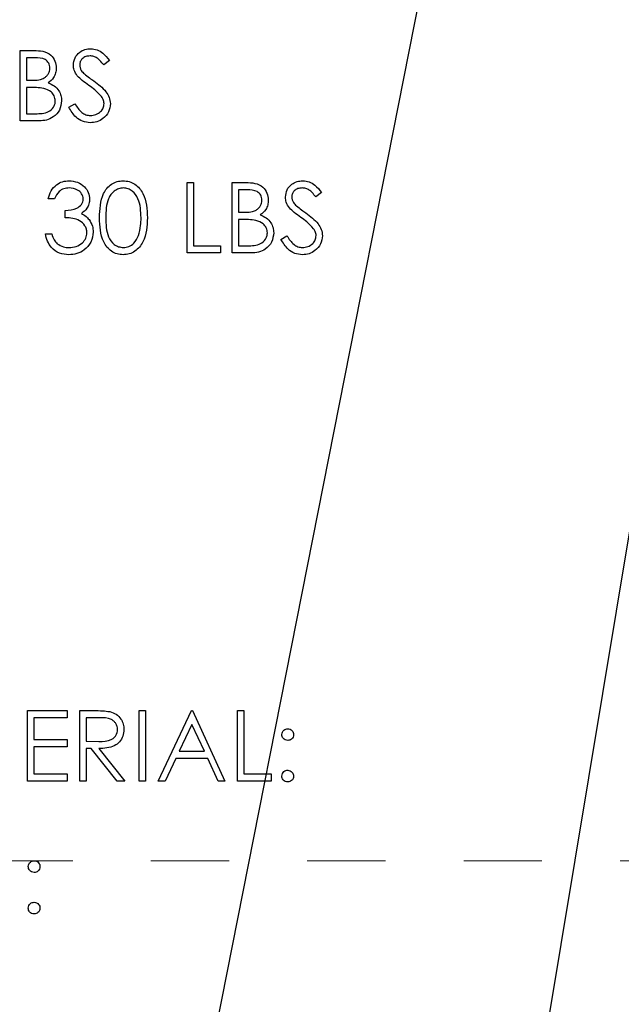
# Model space of a CAD drawing. Header units: inches. Extents: x 1880 to 2363, y -453 to -54.
# Tile 845 of 1056: x 2041.114 to 2041.883, y -74.299 to -73.041. Entities that reach past the tile are written whole.
import ezdxf

# ---------------------------------------------------------------- set-up
doc = ezdxf.new("R2010")
doc.units = ezdxf.units.IN
doc.header["$LTSCALE"] = 0.5
doc.header["$MEASUREMENT"] = 0
doc.linetypes.add('HIDDEN', pattern=[0.225, 0.15, -0.075])
doc.layers.add('DSS-M-S', color=53, linetype='Continuous')
doc.layers.add('SID-M-S', color=105, linetype='Continuous')

msp = doc.modelspace()

# ---------------------------------------------------------------- linework, layer by layer
at = {"layer": 'DSS-M-S', "linetype": 'Continuous', "lineweight": 25}
for p, q in [((2041.11461, -73.08022), (2041.13218, -73.08022)), ((2041.11461, -73.17022), (2041.11461, -73.08022)), ((2041.13365, -73.08945), (2041.12269, -73.08945)), ((2041.12269, -73.08945), (2041.12269, -73.1183)), ((2041.22885, -73.09315), (2041.22154, -73.09868)), ((2041.12269, -73.1183), (2041.12812, -73.1183)), ((2041.12269, -73.12753), (2041.12269, -73.16099)), ((2041.12805, -73.12753), (2041.12269, -73.12753)), ((2041.17692, -73.15286), (2041.18453, -73.1483)), ((2041.12269, -73.16099), (2041.13419, -73.16099)), ((2041.13895, -73.17022), (2041.11461, -73.17022)), ((2041.32808, -73.24897), (2041.33615, -73.24897)), ((2041.32808, -73.33897), (2041.32808, -73.24897)), ((2041.33615, -73.24897), (2041.33615, -73.32974)), ((2041.38577, -73.24897), (2041.40333, -73.24897)), ((2041.38577, -73.33897), (2041.38577, -73.24897)), ((2041.39385, -73.2582), (2041.39385, -73.28705)), ((2041.40481, -73.2582), (2041.39385, -73.2582)), ((2041.5, -73.2619), (2041.4927, -73.26743)), ((2041.15846, -73.26974), (2041.15038, -73.26974)), ((2041.17231, -73.29397), (2041.17231, -73.28474)), ((2041.39385, -73.28705), (2041.39927, -73.28705)), ((2041.39385, -73.29628), (2041.39385, -73.32974)), ((2041.3992, -73.29628), (2041.39385, -73.29628)), ((2041.14692, -73.31474), (2041.155, -73.31474)), ((2041.44808, -73.32161), (2041.45568, -73.31705)), ((2041.33615, -73.32974), (2041.37077, -73.32974)), ((2041.37077, -73.32974), (2041.37077, -73.33897)), ((2041.39385, -73.32974), (2041.40535, -73.32974)), ((2041.37077, -73.33897), (2041.32808, -73.33897)), ((2041.41011, -73.33897), (2041.38577, -73.33897)), ((2041.12385, -73.92397), (2041.17461, -73.92397)), ((2041.12385, -74.01397), (2041.12385, -73.92397)), ((2041.13192, -73.9332), (2041.13192, -73.96089)), ((2041.17461, -73.9332), (2041.13192, -73.9332)), ((2041.17461, -73.92397), (2041.17461, -73.9332)), ((2041.19077, -73.92397), (2041.20878, -73.92397)), ((2041.19077, -74.01397), (2041.19077, -73.92397)), ((2041.19885, -73.9332), (2041.19885, -73.9632)), ((2041.21572, -73.9332), (2041.19885, -73.9332)), ((2041.26692, -74.01397), (2041.26692, -73.92397)), ((2041.26692, -73.92397), (2041.275, -73.92397)), ((2041.275, -73.92397), (2041.275, -74.01397)), ((2041.29115, -74.01397), (2041.33385, -73.92397)), ((2041.33385, -73.92397), (2041.335, -73.92397)), ((2041.335, -73.92397), (2041.37654, -74.01397)), ((2041.39269, -73.92397), (2041.40077, -73.92397)), ((2041.39269, -74.01397), (2041.39269, -73.92397)), ((2041.40077, -73.92397), (2041.40077, -74.00474)), ((2041.33433, -73.94151), (2041.31803, -73.97589)), ((2041.3502, -73.97589), (2041.33433, -73.94151)), ((2041.13192, -73.96089), (2041.17461, -73.96089)), ((2041.17461, -73.96089), (2041.17461, -73.97013)), ((2041.13192, -73.97013), (2041.13192, -74.00474)), ((2041.17461, -73.97013), (2041.13192, -73.97013)), ((2041.19885, -73.9632), (2041.21532, -73.96333)), ((2041.19885, -73.97243), (2041.19885, -74.01397)), ((2041.20541, -73.97243), (2041.19885, -73.97243)), ((2041.23847, -74.01397), (2041.20541, -73.97243)), ((2041.2154, -73.97243), (2041.24846, -74.01397)), ((2041.31365, -73.98513), (2041.29997, -74.01397)), ((2041.35445, -73.98513), (2041.31365, -73.98513)), ((2041.31803, -73.97589), (2041.3502, -73.97589)), ((2041.36776, -74.01397), (2041.35445, -73.98513)), ((2041.13192, -74.00474), (2041.17461, -74.00474)), ((2041.17461, -74.00474), (2041.17461, -74.01397)), ((2041.40077, -74.00474), (2041.43538, -74.00474)), ((2041.43538, -74.00474), (2041.43538, -74.01397)), ((2041.17461, -74.01397), (2041.12385, -74.01397)), ((2041.19885, -74.01397), (2041.19077, -74.01397)), ((2041.24846, -74.01397), (2041.23847, -74.01397)), ((2041.275, -74.01397), (2041.26692, -74.01397)), ((2041.29997, -74.01397), (2041.29115, -74.01397)), ((2041.37654, -74.01397), (2041.36776, -74.01397)), ((2041.43538, -74.01397), (2041.39269, -74.01397))]:
    msp.add_line(p, q, dxfattribs=at)
at = {"layer": 'DSS-M-S', "linetype": 'HIDDEN', "lineweight": 18}
msp.add_line((2047.18179, -74.11607), (2034.68179, -74.11607), dxfattribs=at)
at = {"layer": 'DSS-M-S', "linetype": 'Continuous', "lineweight": 25}
for points, knots in [([(2041.13218, -73.08022), (2041.13603, -73.0803), (2041.1437, -73.08047), (2041.15385, -73.08505), (2041.15976, -73.09347), (2041.16043, -73.0995), (2041.16077, -73.10252)], [0, 0, 0, 0, 0.2813174, 0.559922, 0.7799345, 1, 1, 1, 1]), ([(2041.18269, -73.09892), (2041.18308, -73.09572), (2041.18386, -73.08933), (2041.19001, -73.0824), (2041.19736, -73.07856), (2041.20236, -73.07813), (2041.20487, -73.07791)], [0, 0, 0, 0, 0.2795526, 0.5587984, 0.7793777, 1, 1, 1, 1]), ([(2041.20487, -73.07791), (2041.20764, -73.07818), (2041.21318, -73.07873), (2041.22185, -73.08402), (2041.22619, -73.08968), (2041.22885, -73.09315)], [0, 0, 0, 0, 0.27974992, 0.55950117, 1, 1, 1, 1]), ([(2041.15269, -73.10269), (2041.15243, -73.10047), (2041.15204, -73.09714), (2041.14919, -73.0937), (2041.14381, -73.08986), (2041.13816, -73.08963), (2041.13365, -73.08945)], [0, 0, 0, 0, 0.2492836, 0.3749253, 0.5006447, 1, 1, 1, 1]), ([(2041.20397, -73.08714), (2041.20214, -73.08729), (2041.19849, -73.08757), (2041.19409, -73.09037), (2041.19121, -73.09423), (2041.19092, -73.0971), (2041.19077, -73.09854)], [0, 0, 0, 0, 0.2802743, 0.5599314, 0.7799201, 1, 1, 1, 1]), ([(2041.22154, -73.09868), (2041.21999, -73.09675), (2041.21743, -73.09356), (2041.2132, -73.08971), (2041.20879, -73.08752), (2041.20558, -73.08727), (2041.20397, -73.08714)], [0, 0, 0, 0, 0.3404085, 0.560482, 0.7801798, 1, 1, 1, 1]), ([(2041.12812, -73.1183), (2041.13377, -73.11828), (2041.14084, -73.11827), (2041.14781, -73.11371), (2041.15052, -73.11057), (2041.15236, -73.10681), (2041.15258, -73.10406), (2041.15269, -73.10269)], [0, 0, 0, 0, 0.4986071, 0.6240085, 0.7494012, 0.8747358, 1, 1, 1, 1]), ([(2041.16077, -73.10252), (2041.16062, -73.10465), (2041.16031, -73.10889), (2041.15734, -73.11611), (2041.15301, -73.11956), (2041.15037, -73.12167)], [0, 0, 0, 0, 0.2808667, 0.5615271, 1, 1, 1, 1]), ([(2041.18772, -73.11262), (2041.18614, -73.11028), (2041.1833, -73.10611), (2041.18288, -73.10112), (2041.18269, -73.09892)], [0, 0, 0, 0, 0.5598405, 1, 1, 1, 1]), ([(2041.19077, -73.09854), (2041.19087, -73.09979), (2041.19109, -73.10231), (2041.19303, -73.10645), (2041.19531, -73.10876), (2041.1967, -73.11017)], [0, 0, 0, 0, 0.2799464, 0.5597741, 1, 1, 1, 1]), ([(2041.20247, -73.12486), (2041.19954, -73.12279), (2041.1943, -73.11909), (2041.18973, -73.11459), (2041.18772, -73.11262)], [0, 0, 0, 0, 0.5604127, 1, 1, 1, 1]), ([(2041.1967, -73.11017), (2041.19892, -73.11189), (2041.20289, -73.11497), (2041.20699, -73.11786), (2041.2088, -73.11913)], [0, 0, 0, 0, 0.5599058, 1, 1, 1, 1]), ([(2041.14489, -73.12859), (2041.14175, -73.12821), (2041.13616, -73.12751), (2041.13053, -73.12752), (2041.12805, -73.12753)], [0, 0, 0, 0, 0.55973399, 1, 1, 1, 1]), ([(2041.15961, -73.14467), (2041.15934, -73.14247), (2041.1588, -73.13805), (2041.1536, -73.13163), (2041.14819, -73.12974), (2041.14489, -73.12859)], [0, 0, 0, 0, 0.2799437, 0.5604286, 1, 1, 1, 1]), ([(2041.15037, -73.12167), (2041.15306, -73.12276), (2041.15845, -73.12495), (2041.16412, -73.13098), (2041.1672, -73.13785), (2041.16753, -73.1424), (2041.16769, -73.14467)], [0, 0, 0, 0, 0.2803823, 0.5596055, 0.7797648, 1, 1, 1, 1]), ([(2041.2187, -73.13921), (2041.21592, -73.13625), (2041.21097, -73.13094), (2041.20507, -73.12672), (2041.20247, -73.12486)], [0, 0, 0, 0, 0.5594958, 1, 1, 1, 1]), ([(2041.2088, -73.11913), (2041.21444, -73.12331), (2041.2223, -73.12913), (2041.22899, -73.13996), (2041.22966, -73.14544), (2041.23, -73.14817)], [0, 0, 0, 0, 0.5601154, 0.7802838, 1, 1, 1, 1]), ([(2041.22192, -73.14805), (2041.2217, -73.14625), (2041.22131, -73.14305), (2041.21949, -73.14039), (2041.2187, -73.13921)], [0, 0, 0, 0, 0.5589902, 1, 1, 1, 1]), ([(2041.13419, -73.16099), (2041.14008, -73.16098), (2041.14889, -73.16097), (2041.15665, -73.15407), (2041.15925, -73.14894), (2041.15949, -73.1461), (2041.15961, -73.14467)], [0, 0, 0, 0, 0.4993602, 0.748736, 0.8743989, 1, 1, 1, 1]), ([(2041.16769, -73.14467), (2041.16716, -73.14871), (2041.16609, -73.15678), (2041.15799, -73.16534), (2041.14846, -73.16968), (2041.14213, -73.17004), (2041.13895, -73.17022)], [0, 0, 0, 0, 0.2791411, 0.5586537, 0.779059, 1, 1, 1, 1]), ([(2041.20429, -73.17253), (2041.20096, -73.1722), (2041.1943, -73.17153), (2041.18404, -73.16475), (2041.17962, -73.15737), (2041.17692, -73.15286)], [0, 0, 0, 0, 0.2798798, 0.5596658, 1, 1, 1, 1]), ([(2041.18453, -73.1483), (2041.18721, -73.15241), (2041.19093, -73.15814), (2041.19856, -73.1627), (2041.20238, -73.1631), (2041.20429, -73.1633)], [0, 0, 0, 0, 0.5593206, 0.7797817, 1, 1, 1, 1]), ([(2041.20429, -73.1633), (2041.20671, -73.16306), (2041.21155, -73.16257), (2041.21746, -73.15893), (2041.22121, -73.15375), (2041.22169, -73.14995), (2041.22192, -73.14805)], [0, 0, 0, 0, 0.28027638, 0.56014777, 0.78015314, 1, 1, 1, 1]), ([(2041.23, -73.14817), (2041.2295, -73.15185), (2041.22849, -73.15923), (2041.22129, -73.16707), (2041.21298, -73.17183), (2041.20719, -73.1723), (2041.20429, -73.17253)], [0, 0, 0, 0, 0.2791829, 0.5590851, 0.779446, 1, 1, 1, 1]), ([(2041.15038, -73.26974), (2041.15142, -73.26628), (2041.15349, -73.25937), (2041.16037, -73.25172), (2041.16869, -73.24732), (2041.17435, -73.24688), (2041.17718, -73.24666)], [0, 0, 0, 0, 0.2802877, 0.5596797, 0.7797465, 1, 1, 1, 1]), ([(2041.17728, -73.25589), (2041.17494, -73.25608), (2041.17027, -73.25645), (2041.16283, -73.26095), (2041.16012, -73.26641), (2041.15846, -73.26974)], [0, 0, 0, 0, 0.280636, 0.5603644, 1, 1, 1, 1]), ([(2041.17718, -73.24666), (2041.18082, -73.24706), (2041.1881, -73.24784), (2041.19682, -73.25362), (2041.20236, -73.26147), (2041.20309, -73.26719), (2041.20346, -73.27005)], [0, 0, 0, 0, 0.280085, 0.5598683, 0.7800992, 1, 1, 1, 1]), ([(2041.19538, -73.27001), (2041.19493, -73.26766), (2041.19401, -73.26292), (2041.18712, -73.2571), (2041.18101, -73.25635), (2041.17728, -73.25589)], [0, 0, 0, 0, 0.278859, 0.5600742, 1, 1, 1, 1]), ([(2041.21615, -73.29401), (2041.2165, -73.28326), (2041.21694, -73.26981), (2041.22532, -73.25629), (2041.23117, -73.25092), (2041.23835, -73.24731), (2041.24361, -73.24688), (2041.24624, -73.24666)], [0, 0, 0, 0, 0.498702, 0.6241765, 0.7494675, 0.8747453, 1, 1, 1, 1]), ([(2041.24651, -73.25589), (2041.24445, -73.2561), (2041.24032, -73.25651), (2041.23485, -73.25968), (2041.23048, -73.2641), (2041.22453, -73.27506), (2041.22436, -73.28557), (2041.22423, -73.29397)], [0, 0, 0, 0, 0.1251388, 0.2504182, 0.3755189, 0.5008471, 1, 1, 1, 1]), ([(2041.24624, -73.24666), (2041.24889, -73.24688), (2041.25419, -73.2473), (2041.26385, -73.252), (2041.27601, -73.26701), (2041.27679, -73.28321), (2041.27731, -73.29401)], [0, 0, 0, 0, 0.1256001, 0.2511969, 0.5005813, 1, 1, 1, 1]), ([(2041.26923, -73.29397), (2041.2689, -73.28562), (2041.2684, -73.2731), (2041.25997, -73.26073), (2041.25269, -73.25655), (2041.24857, -73.25611), (2041.24651, -73.25589)], [0, 0, 0, 0, 0.5000715, 0.7490206, 0.8745985, 1, 1, 1, 1]), ([(2041.40333, -73.24897), (2041.40718, -73.24905), (2041.41486, -73.24922), (2041.425, -73.2538), (2041.43091, -73.26222), (2041.43158, -73.26825), (2041.43192, -73.27127)], [0, 0, 0, 0, 0.2813174, 0.559922, 0.7799345, 1, 1, 1, 1]), ([(2041.45385, -73.26767), (2041.45424, -73.26447), (2041.45501, -73.25808), (2041.46116, -73.25115), (2041.46851, -73.24731), (2041.47352, -73.24688), (2041.47602, -73.24666)], [0, 0, 0, 0, 0.2795526, 0.5587984, 0.7793777, 1, 1, 1, 1]), ([(2041.47512, -73.25589), (2041.47329, -73.25604), (2041.46964, -73.25632), (2041.46525, -73.25912), (2041.46236, -73.26298), (2041.46207, -73.26585), (2041.46192, -73.26729)], [0, 0, 0, 0, 0.2802743, 0.5599314, 0.7799201, 1, 1, 1, 1]), ([(2041.4927, -73.26743), (2041.49114, -73.2655), (2041.48858, -73.26231), (2041.48436, -73.25846), (2041.47995, -73.25627), (2041.47673, -73.25602), (2041.47512, -73.25589)], [0, 0, 0, 0, 0.3404085, 0.560482, 0.7801798, 1, 1, 1, 1]), ([(2041.47602, -73.24666), (2041.47879, -73.24693), (2041.48433, -73.24748), (2041.49301, -73.25277), (2041.49735, -73.25843), (2041.5, -73.2619)], [0, 0, 0, 0, 0.2797499, 0.5595012, 1, 1, 1, 1]), ([(2041.42385, -73.27144), (2041.42358, -73.26922), (2041.42319, -73.26589), (2041.42034, -73.26245), (2041.41497, -73.25861), (2041.40932, -73.25838), (2041.40481, -73.2582)], [0, 0, 0, 0, 0.2492836, 0.3749253, 0.5006447, 1, 1, 1, 1]), ([(2041.45888, -73.28137), (2041.45729, -73.27903), (2041.45446, -73.27486), (2041.45403, -73.26987), (2041.45385, -73.26767)], [0, 0, 0, 0, 0.5598405, 1, 1, 1, 1]), ([(2041.46192, -73.26729), (2041.46203, -73.26854), (2041.46224, -73.27106), (2041.46419, -73.2752), (2041.46646, -73.27751), (2041.46785, -73.27892)], [0, 0, 0, 0, 0.2799464, 0.5597741, 1, 1, 1, 1]), ([(2041.17231, -73.28474), (2041.17739, -73.28427), (2041.18502, -73.28357), (2041.19247, -73.27828), (2041.19502, -73.27381), (2041.19526, -73.27128), (2041.19538, -73.27001)], [0, 0, 0, 0, 0.4994185, 0.749016, 0.8745437, 1, 1, 1, 1]), ([(2041.20346, -73.27005), (2041.20331, -73.27213), (2041.20302, -73.27628), (2041.19978, -73.28319), (2041.19554, -73.28653), (2041.19295, -73.28856)], [0, 0, 0, 0, 0.28050821, 0.56079232, 1, 1, 1, 1]), ([(2041.39927, -73.28705), (2041.40492, -73.28703), (2041.412, -73.28702), (2041.41897, -73.28246), (2041.42167, -73.27932), (2041.42351, -73.27556), (2041.42374, -73.27281), (2041.42385, -73.27144)], [0, 0, 0, 0, 0.4986071, 0.6240085, 0.7494012, 0.8747358, 1, 1, 1, 1]), ([(2041.43192, -73.27127), (2041.43177, -73.2734), (2041.43146, -73.27764), (2041.42849, -73.28486), (2041.42416, -73.28831), (2041.42152, -73.29042)], [0, 0, 0, 0, 0.2808667, 0.5615271, 1, 1, 1, 1]), ([(2041.47362, -73.29361), (2041.47069, -73.29154), (2041.46545, -73.28784), (2041.46088, -73.28334), (2041.45888, -73.28137)], [0, 0, 0, 0, 0.56041269, 1, 1, 1, 1]), ([(2041.46785, -73.27892), (2041.47007, -73.28064), (2041.47404, -73.28372), (2041.47814, -73.28661), (2041.47995, -73.28788)], [0, 0, 0, 0, 0.5599058, 1, 1, 1, 1]), ([(2041.2, -73.31301), (2041.19987, -73.31144), (2041.19961, -73.3083), (2041.1968, -73.30263), (2041.18843, -73.29487), (2041.17876, -73.29433), (2041.17231, -73.29397)], [0, 0, 0, 0, 0.125587, 0.2511907, 0.500605, 1, 1, 1, 1]), ([(2041.19295, -73.28856), (2041.19505, -73.28966), (2041.19879, -73.29161), (2041.20151, -73.29483), (2041.2027, -73.29624)], [0, 0, 0, 0, 0.5597945, 1, 1, 1, 1]), ([(2041.24624, -73.34128), (2041.24362, -73.34107), (2041.23836, -73.34064), (2041.22881, -73.33593), (2041.21698, -73.3208), (2041.21649, -73.30473), (2041.21615, -73.29401)], [0, 0, 0, 0, 0.1255507, 0.25109, 0.5002501, 1, 1, 1, 1]), ([(2041.22423, -73.29397), (2041.2243, -73.30238), (2041.2244, -73.31498), (2041.23304, -73.32727), (2041.24034, -73.33138), (2041.24446, -73.33183), (2041.24651, -73.33205)], [0, 0, 0, 0, 0.5002912, 0.749086, 0.8746062, 1, 1, 1, 1]), ([(2041.27731, -73.29401), (2041.2768, -73.30481), (2041.27605, -73.321), (2041.26382, -73.33592), (2041.25418, -73.34064), (2041.24889, -73.34106), (2041.24624, -73.34128)], [0, 0, 0, 0, 0.4994065, 0.7487427, 0.8743724, 1, 1, 1, 1]), ([(2041.26582, -73.3166), (2041.26697, -73.31245), (2041.26902, -73.30504), (2041.26917, -73.29735), (2041.26923, -73.29397)], [0, 0, 0, 0, 0.5595988, 1, 1, 1, 1]), ([(2041.42152, -73.29042), (2041.42422, -73.29151), (2041.4296, -73.2937), (2041.43527, -73.29973), (2041.43835, -73.3066), (2041.43868, -73.31115), (2041.43885, -73.31342)], [0, 0, 0, 0, 0.2803823, 0.5596055, 0.7797648, 1, 1, 1, 1]), ([(2041.48985, -73.30796), (2041.48708, -73.305), (2041.48212, -73.29969), (2041.47622, -73.29547), (2041.47362, -73.29361)], [0, 0, 0, 0, 0.5594958, 1, 1, 1, 1]), ([(2041.47995, -73.28788), (2041.48559, -73.29206), (2041.49345, -73.29788), (2041.50014, -73.30871), (2041.50082, -73.31419), (2041.50115, -73.31692)], [0, 0, 0, 0, 0.5601154, 0.7802838, 1, 1, 1, 1]), ([(2041.2027, -73.29624), (2041.20443, -73.299), (2041.20751, -73.30392), (2041.2079, -73.30969), (2041.20808, -73.31223)], [0, 0, 0, 0, 0.5594191, 1, 1, 1, 1]), ([(2041.41604, -73.29734), (2041.41291, -73.29696), (2041.40732, -73.29626), (2041.40168, -73.29627), (2041.3992, -73.29628)], [0, 0, 0, 0, 0.559734, 1, 1, 1, 1]), ([(2041.43077, -73.31342), (2041.4305, -73.31122), (2041.42996, -73.3068), (2041.42475, -73.30038), (2041.41934, -73.29849), (2041.41604, -73.29734)], [0, 0, 0, 0, 0.2799437, 0.5604286, 1, 1, 1, 1]), ([(2041.17694, -73.34128), (2041.17281, -73.34092), (2041.16456, -73.3402), (2041.15482, -73.33329), (2041.14916, -73.32419), (2041.14767, -73.31789), (2041.14692, -73.31474)], [0, 0, 0, 0, 0.2798859, 0.5589785, 0.7792629, 1, 1, 1, 1]), ([(2041.155, -73.31474), (2041.15582, -73.31736), (2041.15729, -73.32202), (2041.1606, -73.32561), (2041.16205, -73.32718)], [0, 0, 0, 0, 0.5606944, 1, 1, 1, 1]), ([(2041.20808, -73.31223), (2041.20743, -73.31665), (2041.20614, -73.32549), (2041.19769, -73.3352), (2041.1874, -73.34047), (2041.18043, -73.34101), (2041.17694, -73.34128)], [0, 0, 0, 0, 0.279304, 0.5588383, 0.779277, 1, 1, 1, 1]), ([(2041.17708, -73.33205), (2041.18021, -73.33184), (2041.18644, -73.33142), (2041.19398, -73.32675), (2041.19909, -73.32034), (2041.1997, -73.31545), (2041.2, -73.31301)], [0, 0, 0, 0, 0.2805991, 0.5601509, 0.7803026, 1, 1, 1, 1]), ([(2041.24651, -73.33205), (2041.24897, -73.33174), (2041.25389, -73.33112), (2041.26149, -73.32599), (2041.26418, -73.32016), (2041.26582, -73.3166)], [0, 0, 0, 0, 0.2802572, 0.5607811, 1, 1, 1, 1]), ([(2041.40535, -73.32974), (2041.41123, -73.32973), (2041.42005, -73.32972), (2041.42781, -73.32282), (2041.4304, -73.31769), (2041.43065, -73.31485), (2041.43077, -73.31342)], [0, 0, 0, 0, 0.4993602, 0.748736, 0.8743989, 1, 1, 1, 1]), ([(2041.43885, -73.31342), (2041.43831, -73.31746), (2041.43724, -73.32553), (2041.42915, -73.33409), (2041.41961, -73.33843), (2041.41328, -73.33879), (2041.41011, -73.33897)], [0, 0, 0, 0, 0.2791411, 0.5586537, 0.779059, 1, 1, 1, 1]), ([(2041.45568, -73.31705), (2041.45836, -73.32116), (2041.46209, -73.32689), (2041.46971, -73.33145), (2041.47353, -73.33185), (2041.47544, -73.33205)], [0, 0, 0, 0, 0.55932064, 0.77978172, 1, 1, 1, 1]), ([(2041.47544, -73.33205), (2041.47786, -73.33181), (2041.4827, -73.33132), (2041.48861, -73.32768), (2041.49236, -73.3225), (2041.49284, -73.3187), (2041.49308, -73.3168)], [0, 0, 0, 0, 0.28027638, 0.56014777, 0.78015314, 1, 1, 1, 1]), ([(2041.50115, -73.31692), (2041.50065, -73.3206), (2041.49964, -73.32798), (2041.49245, -73.33582), (2041.48414, -73.34058), (2041.47834, -73.34105), (2041.47544, -73.34128)], [0, 0, 0, 0, 0.2791829, 0.5590851, 0.779446, 1, 1, 1, 1]), ([(2041.49308, -73.3168), (2041.49286, -73.315), (2041.49246, -73.3118), (2041.49065, -73.30914), (2041.48985, -73.30796)], [0, 0, 0, 0, 0.5589902, 1, 1, 1, 1]), ([(2041.16205, -73.32718), (2041.16464, -73.3288), (2041.16926, -73.33169), (2041.17469, -73.33194), (2041.17708, -73.33205)], [0, 0, 0, 0, 0.558748, 1, 1, 1, 1]), ([(2041.47544, -73.34128), (2041.47211, -73.34095), (2041.46546, -73.34028), (2041.4552, -73.3335), (2041.45078, -73.32612), (2041.44808, -73.32161)], [0, 0, 0, 0, 0.27987982, 0.55966578, 1, 1, 1, 1]), ([(2041.20878, -73.92397), (2041.2126, -73.92396), (2041.21943, -73.92394), (2041.22619, -73.92481), (2041.22917, -73.9252)], [0, 0, 0, 0, 0.5602397, 1, 1, 1, 1]), ([(2041.23923, -73.94802), (2041.23913, -73.9467), (2041.23894, -73.94407), (2041.23715, -73.94047), (2041.23462, -73.93743), (2041.22794, -73.93303), (2041.22115, -73.93312), (2041.21572, -73.9332)], [0, 0, 0, 0, 0.1253074, 0.250617, 0.3759543, 0.5012806, 1, 1, 1, 1]), ([(2041.22917, -73.9252), (2041.23199, -73.92613), (2041.23764, -73.92801), (2041.24358, -73.93407), (2041.24686, -73.94106), (2041.24716, -73.94571), (2041.24731, -73.94804)], [0, 0, 0, 0, 0.2797971, 0.5594998, 0.7796265, 1, 1, 1, 1]), ([(2041.21532, -73.96333), (2041.22085, -73.96331), (2041.22777, -73.96329), (2041.23459, -73.9589), (2041.23817, -73.95476), (2041.23881, -73.95071), (2041.23923, -73.94802)], [0, 0, 0, 0, 0.49982713, 0.62549782, 0.75120789, 1, 1, 1, 1]), ([(2041.24731, -73.94804), (2041.24707, -73.95089), (2041.2466, -73.95658), (2041.24215, -73.96414), (2041.23201, -73.9717), (2041.22224, -73.97213), (2041.2154, -73.97243)], [0, 0, 0, 0, 0.1871202, 0.3739789, 0.5609112, 1, 1, 1, 1]), ([(2041.44923, -73.95455), (2041.44937, -73.95345), (2041.44964, -73.95124), (2041.45168, -73.9488), (2041.45413, -73.94729), (2041.45586, -73.94713), (2041.45673, -73.94705)], [0, 0, 0, 0, 0.27958521, 0.55945442, 0.7796968, 1, 1, 1, 1]), ([(2041.45673, -73.94705), (2041.45784, -73.94717), (2041.46006, -73.94743), (2041.46248, -73.94949), (2041.46402, -73.95193), (2041.46416, -73.95368), (2041.46423, -73.95455)], [0, 0, 0, 0, 0.2796016, 0.559212, 0.7794752, 1, 1, 1, 1]), ([(2041.45673, -73.96205), (2041.45562, -73.96192), (2041.45341, -73.96166), (2041.45097, -73.95961), (2041.44946, -73.95716), (2041.44931, -73.95542), (2041.44923, -73.95455)], [0, 0, 0, 0, 0.2796468, 0.5592988, 0.7796148, 1, 1, 1, 1]), ([(2041.46423, -73.95455), (2041.46411, -73.95566), (2041.46386, -73.95788), (2041.4618, -73.96031), (2041.45934, -73.96183), (2041.4576, -73.96198), (2041.45673, -73.96205)], [0, 0, 0, 0, 0.2795175, 0.5593264, 0.7795441, 1, 1, 1, 1]), ([(2041.44923, -74.00763), (2041.44936, -74.00652), (2041.44962, -74.00431), (2041.45166, -74.00186), (2041.45412, -74.00035), (2041.45586, -74.0002), (2041.45673, -74.00013)], [0, 0, 0, 0, 0.2795762, 0.5592837, 0.7795524, 1, 1, 1, 1]), ([(2041.45673, -74.01513), (2041.45563, -74.01499), (2041.45342, -74.01472), (2041.45098, -74.01268), (2041.44947, -74.01023), (2041.44931, -74.00849), (2041.44923, -74.00763)], [0, 0, 0, 0, 0.27958116, 0.55914317, 0.77957542, 1, 1, 1, 1]), ([(2041.45673, -74.00013), (2041.45784, -74.00025), (2041.46006, -74.0005), (2041.46248, -74.00257), (2041.46402, -74.00501), (2041.46416, -74.00675), (2041.46423, -74.00763)], [0, 0, 0, 0, 0.2796016, 0.559212, 0.7794752, 1, 1, 1, 1]), ([(2041.46423, -74.00763), (2041.4641, -74.00873), (2041.46384, -74.01094), (2041.46179, -74.01338), (2041.45934, -74.01489), (2041.4576, -74.01505), (2041.45673, -74.01513)], [0, 0, 0, 0, 0.2794691, 0.5593578, 0.7796739, 1, 1, 1, 1]), ([(2041.125, -74.1233), (2041.12514, -74.1222), (2041.12541, -74.11999), (2041.12745, -74.11755), (2041.1299, -74.11604), (2041.13163, -74.11588), (2041.1325, -74.1158)], [0, 0, 0, 0, 0.2795852, 0.5594544, 0.7796968, 1, 1, 1, 1]), ([(2041.1325, -74.1308), (2041.13139, -74.13067), (2041.12918, -74.13041), (2041.12674, -74.12836), (2041.12523, -74.12591), (2041.12508, -74.12417), (2041.125, -74.1233)], [0, 0, 0, 0, 0.2796468, 0.5592988, 0.7796148, 1, 1, 1, 1]), ([(2041.1325, -74.1158), (2041.13361, -74.11592), (2041.13583, -74.11618), (2041.13825, -74.11824), (2041.13979, -74.12068), (2041.13993, -74.12243), (2041.14, -74.1233)], [0, 0, 0, 0, 0.2796016, 0.559212, 0.7794752, 1, 1, 1, 1]), ([(2041.14, -74.1233), (2041.13988, -74.12441), (2041.13963, -74.12663), (2041.13756, -74.12906), (2041.13511, -74.13058), (2041.13337, -74.13073), (2041.1325, -74.1308)], [0, 0, 0, 0, 0.2795175, 0.5593264, 0.7795441, 1, 1, 1, 1]), ([(2041.125, -74.17638), (2041.12513, -74.17527), (2041.12539, -74.17306), (2041.12743, -74.17061), (2041.12989, -74.1691), (2041.13163, -74.16895), (2041.1325, -74.16888)], [0, 0, 0, 0, 0.2795762, 0.5592837, 0.7795524, 1, 1, 1, 1]), ([(2041.1325, -74.16888), (2041.13361, -74.169), (2041.13583, -74.16925), (2041.13825, -74.17132), (2041.13979, -74.17376), (2041.13993, -74.1755), (2041.14, -74.17638)], [0, 0, 0, 0, 0.2796016, 0.559212, 0.7794752, 1, 1, 1, 1]), ([(2041.1325, -74.18388), (2041.1314, -74.18374), (2041.12919, -74.18347), (2041.12675, -74.18143), (2041.12524, -74.17898), (2041.12508, -74.17724), (2041.125, -74.17638)], [0, 0, 0, 0, 0.2795812, 0.5591432, 0.7795754, 1, 1, 1, 1]), ([(2041.14, -74.17638), (2041.13987, -74.17748), (2041.13961, -74.17969), (2041.13756, -74.18213), (2041.1351, -74.18364), (2041.13337, -74.1838), (2041.1325, -74.18388)], [0, 0, 0, 0, 0.2794691, 0.5593578, 0.7796739, 1, 1, 1, 1])]:
    msp.add_open_spline(points, degree=3, knots=knots, dxfattribs=at)
at = {"layer": 'SID-M-S'}
for p, q in [((2042.57657, -68.19411), (2041.19776, -75.17673)), ((2042.80625, -68.19496), (2041.64766, -75.17568))]:
    msp.add_line(p, q, dxfattribs=at)

doc.saveas('drawing.dxf')
